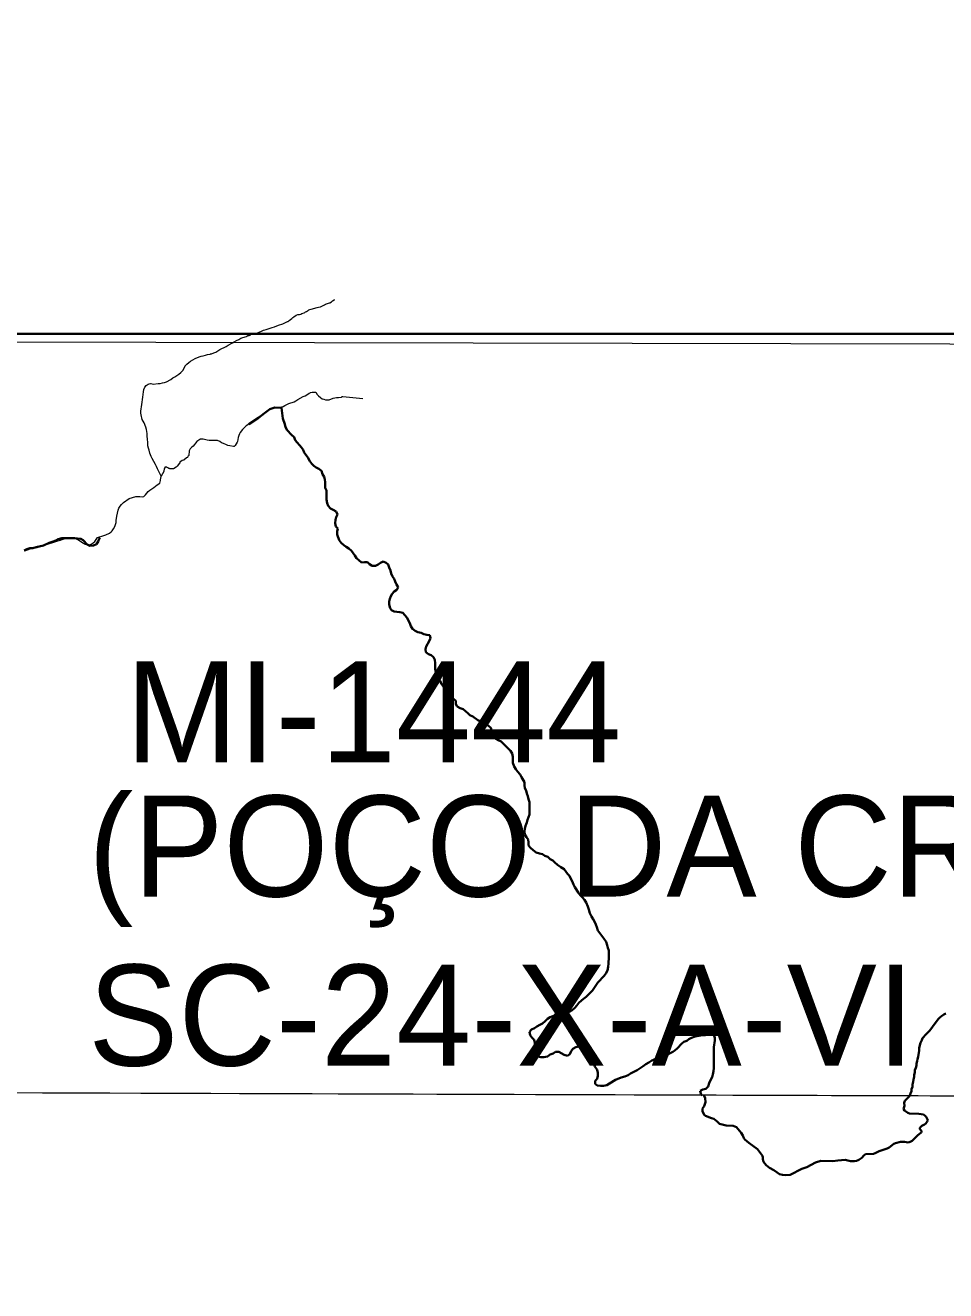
# Model space of a CAD drawing. Extents: x -1643653 to 4543381, y 1624270 to 13878484.
# Drawn here: x 589726 to 594278, y 8920034 to 8926297 of the extents above; entities that cross this region are included whole.
import ezdxf

# ---------------------------------------------------------------- set-up
doc = ezdxf.new("R2010")
doc.units = 0
doc.header["$LTSCALE"] = 200
doc.linetypes.add('LONG_DASH_SHORT_DASH', pattern=[9.9, 6, -1.2, 1.5, -1.2])
doc.layers.add('1', color=7, linetype='Continuous', lineweight=13)
doc.layers.add('6', color=7, linetype='Continuous', lineweight=13)

msp = doc.modelspace()

# ---------------------------------------------------------------- linework, layer by layer
at = {"layer": '1', "lineweight": 25}
msp.add_spline([(814781, 9009175.5), (814787.2, 9009173.4), (814796.9, 9009173.4), (814799.4, 9009172.4), (814805.1, 9009174.5), (814805.6, 9009176.5), (814811.7, 9009179.5), (814811.7, 9009179.5), (814801.5, 9009181), (814790.7, 9009181.5), (814784.1, 9009183.1), (814777.4, 9009185.1), (814778.4, 9009175.5)], degree=3, dxfattribs=at)
at = {"layer": '6'}
for points in [[(590344.7, 8924524.1), (590346.1, 8924523.9), (590358, 8924520.2), (590383.2, 8924523.4), (590393.5, 8924524), (590404.1, 8924526.7), (590414.4, 8924528.6), (590424.7, 8924532.6), (590445.3, 8924544.2), (590455.6, 8924551.2), (590465.9, 8924557), (590475.9, 8924563.2), (590484.8, 8924569.5), (590494.8, 8924578.4), (590504.2, 8924588.4), (590517, 8924609.5), (590517.1, 8924611), (590524.6, 8924619.7), (590534, 8924627.8), (590543.3, 8924634.2), (590554.6, 8924640.6), (590565.1, 8924647.2), (590585.7, 8924656.2), (590595.8, 8924658.8), (590606, 8924660.2), (590616.3, 8924664), (590626.7, 8924667.2), (590639.5, 8924669.1), (590642.4, 8924669.9), (590647.3, 8924670.5), (590657.6, 8924675), (590667.6, 8924678.8), (590688.5, 8924691.7), (590719.6, 8924707.4), (590729.6, 8924713.1), (590749.9, 8924725.7), (590758.9, 8924730.8), (590770.5, 8924736.7), (590781.1, 8924741.4), (590792, 8924748.1), (590801.7, 8924751.7), (590820, 8924755.7), (590820.5, 8924756.1), (590821.9, 8924758.3), (590825.7, 8924760.6), (590832.6, 8924762.1), (590837.2, 8924763.8), (590843.2, 8924768), (590853.2, 8924770.5), (590864.6, 8924772.2), (590873.8, 8924775), (590883, 8924778.7), (590894.4, 8924783.6), (590904.4, 8924787.2), (590916.9, 8924790.8), (590946.9, 8924800.3), (590957.5, 8924804.8), (590977.5, 8924812.4), (591000.1, 8924819.7), (591023.1, 8924830.1), (591026.5, 8924831.2), (591031.1, 8924835.4), (591044.3, 8924845.6), (591048.9, 8924850.1), (591053.2, 8924853.7), (591065.5, 8924862.8), (591073.3, 8924865.4), (591078.4, 8924865.6), (591082.8, 8924866), (591088.7, 8924867.5), (591094.1, 8924870.2), (591105.1, 8924874.4), (591108, 8924875.9), (591112, 8924879.1), (591116.6, 8924880.1), (591120.9, 8924882.9), (591124.8, 8924885), (591128.7, 8924888.2), (591133.8, 8924890.1), (591139, 8924892.5), (591169.3, 8924900.3), (591175.2, 8924901.1), (591185.6, 8924903.8), (591196.1, 8924907.8), (591205.7, 8924912.7), (591211.1, 8924915.9), (591216, 8924918.4), (591231.2, 8924922.4), (591232.2, 8924923.5), (591240.4, 8924928.8), (591244.5, 8924932.2), (591253.5, 8924937.3), (591256.3, 8924939.6)], [(590992.5, 8924408.9), (590998.2, 8924407.9), (591001.7, 8924410.6), (591009.4, 8924414.9), (591019.6, 8924420.2), (591029, 8924424.2), (591055.7, 8924433.9), (591064.4, 8924438.2), (591073.7, 8924444.1), (591099.9, 8924459.1), (591109.4, 8924462.7), (591118.2, 8924467), (591130.4, 8924475.9), (591134.9, 8924476.9), (591136.3, 8924478.6), (591137.1, 8924478.9), (591145.2, 8924480.7), (591162.1, 8924481.3), (591169.8, 8924470.2), (591176.4, 8924462.5), (591185.8, 8924454.4), (591193.6, 8924448.8), (591202.3, 8924445.7), (591211.4, 8924443.2), (591228.4, 8924443.3), (591248, 8924451.7), (591256.5, 8924453.6), (591265.2, 8924454.9), (591274.8, 8924454.9), (591289.2, 8924456.1), (591290.2, 8924456.7), (591292.7, 8924458.8), (591295.8, 8924459), (591395.2, 8924449.5)], [(590992.5, 8924402.1), (590990.2, 8924402.6), (590973.7, 8924404.6), (590952.7, 8924402.9), (590942.3, 8924398.3), (590932.8, 8924393.6), (590923, 8924387.5), (590914.7, 8924381.7), (590891.1, 8924363.9), (590882.9, 8924358.3), (590876.5, 8924353.5), (590862.7, 8924340.9), (590854.6, 8924335.8), (590835.3, 8924325.4), (590826.3, 8924319.7), (590818, 8924313.8), (590811.3, 8924307.8), (590800.4, 8924295.7), (590789.2, 8924281.4), (590785.1, 8924274.4), (590781.3, 8924266.7), (590778.8, 8924256.9), (590775.1, 8924237.1), (590773.8, 8924233.8), (590764.3, 8924217.2), (590758, 8924212.3), (590755.1, 8924211.9), (590738, 8924216), (590727.2, 8924217.6), (590721.5, 8924220.6), (590706.8, 8924226.4), (590696.7, 8924230.7), (590688.6, 8924236.5), (590677, 8924242.1), (590646.8, 8924242.2), (590635.5, 8924241.6), (590625.2, 8924242.9), (590604.8, 8924247.7), (590590, 8924247.6), (590588.5, 8924247.4), (590574.8, 8924237.1), (590556.4, 8924214), (590548.1, 8924207.6), (590540.8, 8924200.3), (590539, 8924198), (590538.7, 8924197.1), (590538.5, 8924194.4), (590536.1, 8924190.7), (590534.2, 8924168.1), (590532.4, 8924165.1), (590530.3, 8924164.5), (590527.7, 8924157.9), (590523.1, 8924155.6), (590510, 8924144.5), (590501.7, 8924142.9), (590490.8, 8924134.1), (590489.8, 8924130.3), (590488.1, 8924129.4), (590477.2, 8924114.8), (590471.2, 8924109.6), (590459.3, 8924102), (590457.6, 8924101.6), (590440.8, 8924101.2), (590440.2, 8924101.4), (590439, 8924102.9), (590436.2, 8924103), (590432, 8924105.7), (590431, 8924107.3), (590427.5, 8924108.1), (590425.4, 8924110.3), (590416, 8924109.2), (590415.1, 8924105.6), (590413, 8924103.7), (590412.7, 8924103.2), (590411.1, 8924087.9), (590397.2, 8924064.7)], [(590397.2, 8924064.7), (590397.2, 8924064.7), (590389.6, 8924081.3), (590384.3, 8924092), (590380.2, 8924102.3), (590374.6, 8924112.4), (590369.9, 8924122.8), (590352.7, 8924153), (590347.6, 8924162.9), (590342.2, 8924179.5), (590338.2, 8924194.3), (590335, 8924204.5), (590332.3, 8924215.2), (590331, 8924235.1), (590330.9, 8924245.8), (590328.3, 8924265.8), (590328.2, 8924276.7), (590325.6, 8924296.8), (590322, 8924307.9), (590312.8, 8924329.1), (590304.5, 8924346.2)], [(589723, 8923695), (589763.3, 8923710.2), (589780, 8923711.5), (589784.3, 8923712.3), (589805.5, 8923720.1), (589825.2, 8923726.3), (589835.1, 8923728.3), (589846, 8923731.7), (589856.3, 8923735.5), (589866.9, 8923738.3), (589887, 8923745.7), (589899.2, 8923749), (589907.8, 8923751.8), (589918.2, 8923755.6), (589928.5, 8923757.5), (589945.5, 8923758.9), (589949.4, 8923759.5), (589962.9, 8923759.5), (589969.1, 8923759), (589971.3, 8923758.2), (589991.2, 8923749.3), (590013.6, 8923734.5), (590015.6, 8923732.4), (590018, 8923732.1), (590018.8, 8923730), (590019.5, 8923729.4), (590040.4, 8923724.8), (590041.7, 8923725), (590051, 8923729.2), (590060.6, 8923735), (590068.8, 8923742.4), (590083.2, 8923761.2), (590093.2, 8923765), (590103.7, 8923768.5), (590113.7, 8923772.2), (590124.3, 8923774.9), (590141.8, 8923783.6), (590149.8, 8923790.2), (590155.1, 8923795.5), (590162.2, 8923804.2), (590168.8, 8923815.7), (590172.5, 8923825.7), (590175.5, 8923835.3), (590175.7, 8923846.6), (590178.2, 8923866.7), (590185.8, 8923897.6), (590188.8, 8923907.7), (590194.8, 8923917.5), (590200.8, 8923925.8), (590210.7, 8923934.5), (590238.8, 8923955.5), (590271.9, 8923963.9), (590292.3, 8923963.9), (590306.4, 8923963.4), (590312, 8923965.1), (590320.8, 8923973.6), (590326.7, 8923981.9), (590333.3, 8923989.3), (590341.6, 8923996.5), (590361.1, 8924009.5), (590378.2, 8924022.2), (590391.5, 8924031), (590393.5, 8924037.1), (590394.6, 8924044), (590393.9, 8924046.5), (590397.1, 8924063), (590397.2, 8924064.7)], [(574684.9, 8921064.7), (596639.8, 8920989.8), (607636.3, 8920937.2), (626625.7, 8920820.5)]]:
    msp.add_lwpolyline(points, dxfattribs=at)
at = {"layer": '6', "lineweight": 35}
msp.add_lwpolyline([(574695.3, 8924769.6), (626625.7, 8924769.6), (626625.7, 8896026.7), (574695.3, 8896026.7)], close=True, dxfattribs=at)
at = {"layer": '6'}
msp.add_lwpolyline([(585656.3, 8924738.8), (596655.5, 8924715.8), (596639.8, 8920989.8), (585645.8, 8921027.3)], close=True, dxfattribs=at)
at = {"layer": '6', "linetype": 'LONG_DASH_SHORT_DASH', "lineweight": 35}
for points in [[(591402.7, 8923639.7), (591389.2, 8923638.7), (591375.1, 8923649.2), (591364.5, 8923660.2), (591355.4, 8923672.7), (591347.8, 8923684.2), (591338.7, 8923695.2), (591325.6, 8923706.7), (591312, 8923715.7), (591300.9, 8923724.2), (591287.3, 8923736.1), (591278.2, 8923748.7), (591268.1, 8923776.2), (591269, 8923791.8), (591271, 8923805.9), (591262.4, 8923816.9), (591258.8, 8923831.9), (591259.3, 8923848.5), (591263.2, 8923863.1), (591270.2, 8923876.2), (591263.1, 8923890.2), (591249, 8923899.2), (591235.9, 8923905.1), (591223.3, 8923918.6), (591218.8, 8923932.2), (591215.7, 8923949.2), (591215.6, 8923980.3), (591215, 8923993.9), (591208.4, 8924006.9), (591208.3, 8924035.1), (591207.3, 8924048.6), (591203.2, 8924062.6), (591196.1, 8924075.7), (591191.5, 8924091.7), (591177.4, 8924102.2), (591164.8, 8924107.7), (591152.8, 8924115.7), (591142.7, 8924126.2), (591133.1, 8924139.7), (591123.5, 8924157.2), (591105.3, 8924183.2), (591099.7, 8924195.8), (591092.1, 8924207.3), (591082, 8924219.3), (591070.4, 8924231.8), (591060.8, 8924243.8), (591054.8, 8924257.8), (591041.6, 8924270.3), (591021.5, 8924292.8), (591012.4, 8924307.9), (591008.8, 8924321.9), (590998.8, 8924350.2), (590992.5, 8924403.6), (590959.8, 8924405.2), (590935.8, 8924396.5), (590908.7, 8924376.5), (590878.4, 8924353.4), (590830.6, 8924322.3)], [(590095.4, 8923759.3), (590091.6, 8923755.2), (590086.2, 8923742.6), (590078.2, 8923729), (590063.1, 8923721.9), (590045.5, 8923720.3), (590031.9, 8923727.8), (590011.7, 8923748.3), (590000.2, 8923755.8), (589984.1, 8923756.7), (589970.5, 8923758.2), (589955.4, 8923759.1), (589906.1, 8923758.9), (589888.1, 8923754.3), (589876, 8923747.7), (589858, 8923740.1), (589842.9, 8923735.5), (589815.3, 8923721.4), (589779.6, 8923713.2), (589762.1, 8923709.6), (589748.5, 8923709), (589732.9, 8923704.4), (589720.4, 8923696.8)], [(591592.6, 8923388.5), (591579, 8923392.4), (591563.9, 8923394.4), (591549.9, 8923394.8), (591537.8, 8923401.8), (591529.7, 8923412.8), (591525.6, 8923429.9), (591525.1, 8923445.4), (591529, 8923458.5), (591534, 8923471.6), (591540.5, 8923483.7), (591551, 8923493.7), (591563, 8923503.3), (591569.5, 8923515.9), (591562.4, 8923528.9), (591555.8, 8923543.5), (591550.8, 8923557.5), (591542.2, 8923569.5), (591535.6, 8923584.1), (591531.5, 8923598.6), (591525.4, 8923613.6), (591521.4, 8923627.7), (591511.3, 8923637.2), (591495.7, 8923643.6), (591482.6, 8923636.6), (591471.1, 8923628), (591458.1, 8923620.9), (591442, 8923621.3), (591428.9, 8923629.8), (591417.8, 8923640.3), (591402.7, 8923639.7)], [(592179.5, 8922576.1), (592172.9, 8922589.1), (592160.3, 8922603.6), (592151.7, 8922615.6), (592144.1, 8922629.2), (592137.5, 8922646.7), (592137.4, 8922676.8), (592133.8, 8922692.4), (592126.2, 8922705.9), (592114.1, 8922717.9), (592078.8, 8922751.4), (592064.7, 8922758.4), (592052.6, 8922765.8), (592039.5, 8922776.8), (592035, 8922789.9), (592032.9, 8922803.4), (592027.8, 8922819), (592016.2, 8922828.9), (592004.6, 8922837.4), (591990, 8922845.9), (591964.4, 8922857.8), (591938.7, 8922876.3), (591925.1, 8922882.8), (591914, 8922892.8), (591903.9, 8922902.8), (591890.8, 8922911.8), (591876.2, 8922917.2), (591862.6, 8922925.2), (591855, 8922937.2), (591855, 8922953.8), (591844.4, 8922963.3), (591830.8, 8922966.7), (591826.7, 8922982.8), (591817.2, 8922992.8), (591804.6, 8922998.2), (591798.5, 8923010.8), (591793.9, 8923023.8), (591784.8, 8923036.3), (591777.7, 8923051.9), (591770.2, 8923063.9), (591763.6, 8923079.4), (591756.5, 8923094.9), (591752.9, 8923111.5), (591752.8, 8923140.6), (591752.2, 8923155.7), (591745.2, 8923169.2), (591733.1, 8923180.2), (591719.5, 8923184.7), (591707.4, 8923194.2), (591705.8, 8923209.2), (591709.3, 8923222.8), (591722.8, 8923248.9), (591729.2, 8923264), (591727.2, 8923277.6), (591712.1, 8923280), (591697, 8923284), (591684.4, 8923289.5), (591666.8, 8923292.9), (591654.2, 8923299.9), (591641.6, 8923310.4), (591633, 8923323.4), (591627.5, 8923337.9), (591612.8, 8923366), (591602.7, 8923378), (591592.6, 8923388.5)], [(592253.2, 8922202.8), (592237.1, 8922214.8), (592224.5, 8922226.3), (592215.4, 8922237.8), (592214.8, 8922251.9), (592213.3, 8922266.4), (592204.7, 8922278.9), (592196.1, 8922292.5), (592195.5, 8922307), (592197, 8922320.6), (592200.5, 8922334.7), (592205.9, 8922350.8), (592209.9, 8922365.3), (592215.4, 8922378.4), (592219.3, 8922391.5), (592220.3, 8922405.6), (592220.1, 8922452.2), (592215.5, 8922466.8), (592212, 8922481.8), (592205.9, 8922494.4), (592203.8, 8922508.9), (592196.8, 8922520.9), (592195.7, 8922536), (592195.6, 8922551.6), (592179.5, 8922576.1)], [(592243.9, 8921333.6), (592256.4, 8921341.1), (592270.4, 8921349.2), (592284, 8921355.8), (592296.5, 8921368.4), (592308.5, 8921379.5), (592322, 8921388.6), (592338.6, 8921394.2), (592352.2, 8921397.8), (592399.8, 8921408.1), (592415.4, 8921413.7), (592430, 8921422.3), (592443.5, 8921433.4), (592454, 8921445.5), (592464.5, 8921459.1), (592476.5, 8921470.2), (592487.5, 8921478.3), (592499.5, 8921488.4), (592531.6, 8921520.6), (592558.1, 8921558.9), (592589.6, 8921591.7), (592598.1, 8921603.3), (592605.1, 8921618.4), (592609, 8921636.5), (592610, 8921653.1), (592612.4, 8921684.7), (592612.3, 8921702.8), (592611.7, 8921717.8), (592607.2, 8921730.9), (592603.1, 8921743.9), (592599, 8921761), (592587.9, 8921777), (592576.8, 8921790.5), (592568.2, 8921803.5), (592557.6, 8921817.5), (592552.5, 8921832.6), (592548.5, 8921846.1), (592540.9, 8921860.6), (592534.8, 8921873.7), (592525.7, 8921886.2), (592518.6, 8921903.2), (592512.5, 8921920.8), (592507.9, 8921936.3), (592500.3, 8921955.4), (592491.7, 8921968.9), (592481.6, 8921980.9), (592471, 8921990.9), (592461.5, 8922003.4), (592443.3, 8922031.9), (592437.2, 8922044.5), (592431.1, 8922060.5), (592424, 8922072.5), (592417.9, 8922086.6), (592407.8, 8922097.1), (592391.2, 8922120.1), (592374.6, 8922130.6), (592358.9, 8922141), (592345.3, 8922154), (592334.7, 8922163), (592321.2, 8922170.5), (592309.6, 8922181), (592296, 8922186.4), (592284.4, 8922194.4), (592268.8, 8922197.4), (592253.2, 8922202.8)], [(594099.8, 8920996.9), (594100.5, 8921000.4), (594104, 8921009.5), (594109.4, 8921021.6), (594109.9, 8921032.1), (594113.9, 8921042.7), (594114.8, 8921055.2), (594118.3, 8921067.8), (594119.8, 8921079.9), (594121.7, 8921092.4), (594121.7, 8921102.5), (594125.7, 8921114.5), (594126.1, 8921125.6), (594130.1, 8921136.6), (594133.6, 8921148.2), (594134.5, 8921159.3), (594138, 8921170.8), (594138.5, 8921180.4), (594142.4, 8921191.4), (594146.8, 8921222.6), (594147.8, 8921236.1), (594153.7, 8921261.3), (594160.2, 8921273.3), (594164.2, 8921283.4), (594181.7, 8921304.6), (594199.2, 8921321.7), (594213.7, 8921339.4), (594222.2, 8921350.9), (594228.2, 8921360.5), (594241.7, 8921377.7), (594249.7, 8921386.2), (594257.7, 8921393.3), (594269.2, 8921400.9), (594278.7, 8921405.9)], [(592506, 8921239.8), (592476.8, 8921242.7), (592462.3, 8921242.1), (592448.7, 8921239.1), (592434.7, 8921230.9), (592426.2, 8921220.4), (592419.7, 8921204.3), (592407.2, 8921196.2), (592391.1, 8921201.6), (592364.4, 8921215.6), (592348.8, 8921216), (592336.8, 8921208.9), (592322.2, 8921203.8), (592308.2, 8921192.7), (592290.1, 8921189.6), (592276.1, 8921189.6), (592260.5, 8921193), (592248.4, 8921202.5), (592247.3, 8921216.1), (592246.7, 8921233.1), (592246.7, 8921247.2), (592246.1, 8921260.7), (592242.1, 8921276.3), (592231.5, 8921287.8), (592222.9, 8921299.3), (592219.3, 8921315.4), (592228.8, 8921326.9), (592243.9, 8921333.6)], [(593074.3, 8921000.4), (593067.1, 8921009.3), (593064.5, 8921023.9), (593077.6, 8921029.5), (593092.1, 8921033), (593104.1, 8921044.7), (593108.1, 8921061.2), (593114.6, 8921076.3), (593123, 8921091.4), (593127, 8921105), (593130, 8921120.6), (593130.9, 8921135.7), (593131.8, 8921165.8), (593131.5, 8921240.1), (593135.9, 8921272.3), (593136.9, 8921285.8), (593131.3, 8921299.9), (593117.7, 8921303.8), (593102.1, 8921303.8), (593089.1, 8921299.2), (593074.5, 8921298.6), (593057.5, 8921295), (593038.4, 8921292.9), (593020.8, 8921285.8), (593007.8, 8921279.7), (592997.3, 8921271.1), (592982.7, 8921265.1), (592971.7, 8921255.5), (592951.2, 8921233.8), (592939.2, 8921223.7), (592928.1, 8921215.6), (592915.1, 8921210), (592900.1, 8921201.4), (592881.5, 8921197.8), (592854.4, 8921188.7), (592837.8, 8921178.5), (592824.8, 8921172.9), (592809.8, 8921163.3), (592795.2, 8921155.2), (592781.7, 8921146.1), (592767.7, 8921135), (592751.6, 8921125.4), (592719.5, 8921109.2), (592708, 8921101.1), (592692, 8921094), (592673.4, 8921089.9), (592644.3, 8921077.2), (592615.7, 8921059), (592602.2, 8921051.9), (592586.1, 8921047.8), (592571.5, 8921047.3), (592554.9, 8921049.2), (592543.9, 8921057.2), (592544.3, 8921072.8), (592554.8, 8921082.3), (592557.8, 8921096.9), (592557.7, 8921112), (592553.6, 8921128), (592543.5, 8921143.6), (592537.5, 8921158.1), (592533.9, 8921172.6), (592530.3, 8921189.2), (592525.7, 8921217.3), (592518.1, 8921231.3), (592506, 8921239.8)], [(593082.3, 8921002.1), (593088.7, 8920987.9), (593089.8, 8920968), (593084.4, 8920948.3), (593076.2, 8920935.2), (593075, 8920930.6), (593075.9, 8920921.5), (593084.8, 8920903), (593091.1, 8920899.2), (593119.5, 8920888.7)], [(594176.2, 8920899.4), (594168.7, 8920905.5), (594145.6, 8920910), (594098.9, 8920911.9), (594091.7, 8920913.9), (594073.9, 8920925.8), (594070.1, 8920934.3), (594074.3, 8920949.1), (594073.3, 8920964.4), (594077, 8920974.4), (594099.8, 8920996.9)], [(593119.5, 8920888.7), (593131.8, 8920884.2), (593147.7, 8920872.4), (593160.1, 8920860.8), (593166.7, 8920857.9), (593192.6, 8920851.8), (593227.7, 8920849.4), (593243.1, 8920843.9), (593266.9, 8920816.1), (593275.7, 8920802), (593280.1, 8920789), (593284.9, 8920782.6), (593304.2, 8920765.5), (593322.5, 8920752.4)], [(594030.9, 8920764), (594054.9, 8920770.3), (594073.9, 8920770.6), (594092, 8920768.1), (594103, 8920771.6), (594111.8, 8920776.3), (594138.2, 8920802.2), (594156.9, 8920817.3), (594159.3, 8920821.2), (594159, 8920825), (594150, 8920833.8), (594150.8, 8920840.9), (594161, 8920850.4), (594174.3, 8920856.6), (594180.7, 8920861.6), (594187.3, 8920871.1), (594189.3, 8920877.9), (594182.3, 8920894.6), (594176.2, 8920899.4)], [(593322.5, 8920752.4), (593347.4, 8920734.5), (593372.7, 8920702.2), (593373.5, 8920692.7)], [(593845.9, 8920680.4), (593849, 8920681.9), (593862.8, 8920691.4), (593874.2, 8920704.1), (593881.4, 8920709.6), (593921.2, 8920712.4), (593929.8, 8920715), (593950, 8920724.9), (593989.6, 8920737.7), (593999.3, 8920743.2), (594022.2, 8920761.7), (594030.9, 8920764)], [(593373.5, 8920692.7), (593374.2, 8920684.6), (593377, 8920671.6), (593390.5, 8920655.4), (593406.8, 8920642.9), (593428.8, 8920631.4), (593444, 8920618.6), (593456, 8920611.2), (593471.5, 8920608.3)], [(593591.1, 8920645.9), (593634.1, 8920668.6), (593661.5, 8920676.8), (593719.8, 8920675.5), (593745.2, 8920679.2), (593781.7, 8920682), (593808.2, 8920676), (593827.3, 8920675.2), (593837.8, 8920676.5), (593845.9, 8920680.4)], [(593471.5, 8920608.3), (593486.6, 8920605.5), (593509.7, 8920608.3), (593567, 8920636.9), (593591.1, 8920645.9)]]:
    msp.add_lwpolyline(points, dxfattribs=at)
at = {"layer": '6'}
msp.add_spline([(590304.5, 8924346.2), (590297.2, 8924376.4), (590301.6, 8924419.9), (590308.1, 8924468.9), (590323.3, 8924514.7), (590344.7, 8924524.1)], degree=3, dxfattribs=at)

# ---------------------------------------------------------------- texts
for s, p in [('MI-1444', (590221.3, 8922649.4)), ('(POÇO DA CRUZ)', (590036.9, 8921984.9)), ('SC-24-X-A-VI', (590036.9, 8921147.9))]:
    msp.add_text(s, height=500, dxfattribs=at).set_placement(p)

doc.saveas('drawing.dxf')
